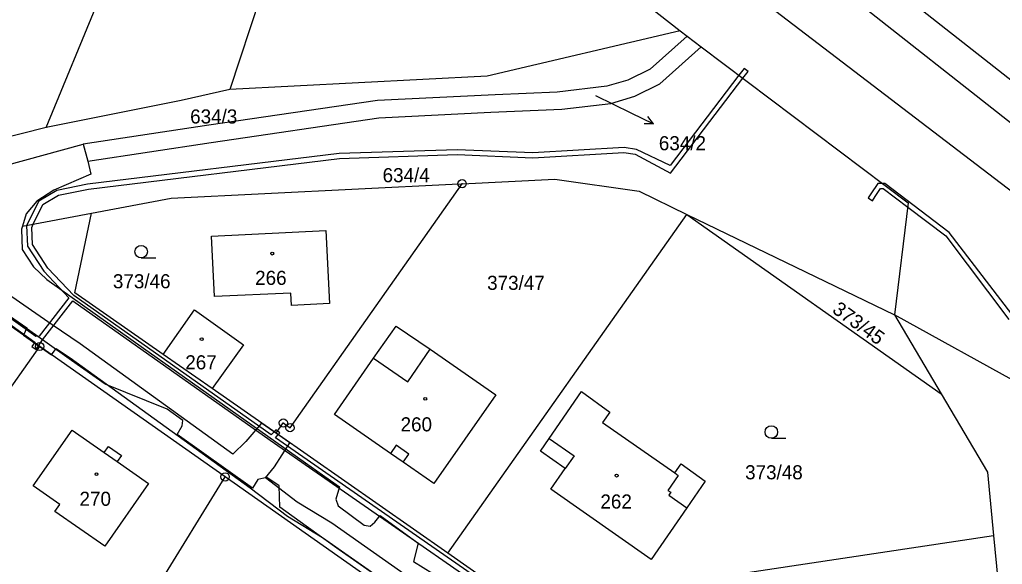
# Model space of a CAD drawing. Extents: x -758582 to -751794, y -998770 to -994350.
# Drawn here: x -754273.4 to -754154.9, y -996821 to -996755.2 of the extents above; entities that cross this region are included whole.
import ezdxf

# ---------------------------------------------------------------- set-up
doc = ezdxf.new("R2010")
doc.units = 0
for name, color, linetype in [('Hranice parcel', 7, 'Continuous'), ('Parcelní čísla', 7, 'Continuous'), ('Pop  PČ popisy', 7, 'Continuous'), ('Poz předměty', 7, 'Continuous'), ('Vnitřní kresba', 7, 'Continuous'), ('Věcná břemena k části', 7, 'Continuous'), ('Značky bodu BP', 7, 'Continuous'), ('Značky budov', 7, 'Continuous'), ('Značky kultur', 7, 'Continuous')]:
    doc.layers.add(name, color=color, linetype=linetype)

msp = doc.modelspace()

# ---------------------------------------------------------------- linework, layer by layer
at = {"layer": 'Hranice parcel'}
for p, q in [((-754222.26, -996734.14), (-754193.74, -996756.58)), ((-754270.21, -996768.25), (-754256.61, -996735.18)), ((-754242.8, -996747.73), (-754248.08, -996763.67)), ((-754192.9, -996757.21), (-754197.34, -996761.21)), ((-754193.74, -996756.58), (-754192.9, -996757.21)), ((-754192.9, -996757.21), (-754191.2, -996758.5)), ((-754196.19, -996762.99), (-754191.2, -996758.5)), ((-754270.21, -996768.25), (-754280.73, -996770.88)), ((-754265.75, -996770.25), (-754265.21, -996772.32)), ((-754273.08, -996780.18), (-754264.75, -996778.6)), ((-754221.77, -996819.64), (-754192.92, -996778.75)), ((-754192.92, -996778.75), (-754167.87, -996790.87)), ((-754192.92, -996778.75), (-754162.23, -996800.41)), ((-754137.82, -996807.49), (-754167.87, -996790.87)), ((-754167.87, -996790.87), (-754162.23, -996800.41)), ((-754287.28, -996817.78), (-754271, -996794.7)), ((-754248.63, -996810.45), (-754271, -996794.7)), ((-754250.18, -996799.79), (-754256.11, -996795.65)), ((-754242.48, -996805.16), (-754250.18, -996799.79)), ((-754221.77, -996819.64), (-754242.48, -996805.16)), ((-754262.93, -996833.65), (-754248.63, -996810.45)), ((-754205.42, -996831.06), (-754221.77, -996819.64))]:
    msp.add_line(p, q, dxfattribs=at)
for points in [[(-754124.33, -996804.88), (-754121.95, -996800.3), (-754279.39, -996679.92)], [(-754193.74, -996756.58), (-754217.01, -996762.05), (-754248.08, -996763.67)], [(-754191.2, -996758.5), (-754166.2, -996777.37), (-754167.87, -996790.87)], [(-754197.34, -996761.21), (-754200.03, -996762.54), (-754202.56, -996763.26), (-754208.56, -996763.97), (-754216.03, -996764.32), (-754230.24, -996764.99), (-754250.59, -996767.98), (-754265.75, -996770.25)], [(-754265.21, -996772.32), (-754250.32, -996770.05), (-754230.08, -996767.07), (-754216.59, -996766.41), (-754207.99, -996766.03), (-754202.11, -996765.37), (-754199.18, -996764.45), (-754196.19, -996762.99)], [(-754248.08, -996763.67), (-754253.94, -996764.98), (-754270.21, -996768.25)], [(-754390.68, -996793.43), (-754373.62, -996800.7), (-754362.25, -996805.3), (-754352.6, -996810.64), (-754349.92, -996810.89), (-754348.35, -996810.38), (-754347.02, -996809.4), (-754337.48, -996801.41), (-754332.2, -996797.5), (-754326.06, -996794.06), (-754295.05, -996778.71), (-754292.53, -996777.67), (-754282.39, -996774.8), (-754265.75, -996770.25)], [(-754265.21, -996772.32), (-754264.83, -996773.89), (-754269.29, -996775.82), (-754271.34, -996777.13), (-754272.62, -996778.66), (-754273.08, -996780.18)], [(-754264.75, -996778.6), (-754255.16, -996776.78), (-754221.24, -996775.1), (-754220.04, -996775.04)], [(-754242.48, -996805.16), (-754241.61, -996803.93), (-754240.8, -996804.51), (-754220.04, -996775.04)], [(-754220.04, -996775.04), (-754208.83, -996774.49), (-754198.68, -996775.96), (-754192.92, -996778.75)], [(-754256.11, -996795.65), (-754266.75, -996788.23), (-754264.75, -996778.6)], [(-754273.08, -996780.18), (-754273.18, -996780.52), (-754273.12, -996783), (-754271.77, -996785.07), (-754270.13, -996786.6), (-754258.47, -996794.89), (-754254.48, -996797.7), (-754238.92, -996808.75), (-754234.84, -996811.66), (-754235.27, -996813.14), (-754234.99, -996813.95), (-754231.86, -996816.27), (-754231.15, -996816.41), (-754230.55, -996815.91), (-754229.94, -996815.11), (-754225.33, -996818.45), (-754225.91, -996820.67), (-754223.58, -996822.12)], [(-754236.03, -996789.5), (-754240.64, -996789.75), (-754240.69, -996788.25), (-754249.93, -996788.68), (-754250.28, -996781.39), (-754236.46, -996780.71), (-754236.03, -996789.5)], [(-754239.7, -996873.76), (-754229.41, -996856.81), (-754217.8, -996837.82), (-754217.03, -996835.51), (-754217.32, -996833.04), (-754218.62, -996830.93), (-754219.67, -996829.87), (-754234.88, -996819.24), (-754238.87, -996816.4), (-754242.05, -996814.12), (-754242.11, -996811.52), (-754243.59, -996810.5), (-754244.68, -996810.77), (-754245.32, -996811.81), (-754254.42, -996805.34), (-754253.82, -996804.28), (-754253.75, -996803.63), (-754255.62, -996802.25), (-754263.11, -996799.25), (-754267.17, -996796.4), (-754276.31, -996789.92), (-754283.3, -996784.79), (-754285.08, -996783.85)], [(-754271, -996794.7), (-754272.96, -996793.32), (-754283.36, -996785.99), (-754288.5, -996784.99)], [(-754256.11, -996795.65), (-754252.32, -996790.29), (-754246.4, -996794.51), (-754250.18, -996799.79)], [(-754227.99, -996792.23), (-754223.88, -996795.04), (-754215.98, -996800.52), (-754223.43, -996811.26), (-754227.16, -996808.68), (-754228.68, -996807.62), (-754235.45, -996802.93), (-754230.72, -996796.11), (-754227.99, -996792.23)], [(-754194.39, -996809.97), (-754193.62, -996808.88), (-754190.73, -996810.98), (-754192.92, -996814.17), (-754197.22, -996820.41), (-754209.34, -996811.92), (-754207.61, -996809.45), (-754210.59, -996807.36), (-754209.52, -996805.8), (-754205.62, -996800.15), (-754202.21, -996802.63), (-754203.08, -996803.88), (-754194.39, -996809.97)], [(-754162.23, -996800.41), (-754156.64, -996809.86), (-754155.91, -996817.51)], [(-754269.16, -996814.61), (-754268.59, -996813.79), (-754271.79, -996811.54), (-754267.07, -996804.81), (-754263.23, -996807.5), (-754262.7, -996806.76), (-754261.14, -996807.85), (-754261.67, -996808.6), (-754257.89, -996811.25), (-754263.16, -996818.8), (-754269.16, -996814.61)], [(-754229.02, -996854.8), (-754218.13, -996836.86), (-754219.28, -996831.12), (-754248.63, -996810.45)], [(-754205.42, -996831.06), (-754201.37, -996824.36), (-754155.91, -996817.51)], [(-754155.91, -996817.51), (-754154.89, -996828.23), (-754158.27, -996838.22), (-754169.58, -996860.32), (-754170.11, -996861.27)]]:
    msp.add_lwpolyline(points, dxfattribs=at)
at = {"layer": 'Pop  PČ popisy'}
for p, q in [((-754203.96, -996764.38), (-754199.66, -996766.5)), ((-754199.66, -996766.5), (-754196.96, -996767.82)), ((-754196.96, -996767.82), (-754198.08, -996767.83)), ((-754196.96, -996767.82), (-754197.64, -996766.93))]:
    msp.add_line(p, q, dxfattribs=at)
at = {"layer": 'Poz předměty'}
for p, q in [((-754151.48, -996764.38), (-754179.51, -996742.33)), ((-754153.65, -996767.84), (-754182.02, -996745.52))]:
    msp.add_line(p, q, dxfattribs=at)
at = {"layer": 'Vnitřní kresba'}
for p, q in [((-754226.6, -996798.96), (-754223.88, -996795.04)), ((-754230.72, -996796.11), (-754226.6, -996798.96)), ((-754228, -996806.63), (-754228.68, -996807.62)), ((-754226.47, -996807.69), (-754228, -996806.63)), ((-754263.23, -996807.5), (-754261.67, -996808.6)), ((-754227.16, -996808.68), (-754226.47, -996807.69))]:
    msp.add_line(p, q, dxfattribs=at)
for points in [[(-754209.52, -996805.8), (-754206.53, -996807.91), (-754207.61, -996809.45)], [(-754194.39, -996809.97), (-754193.95, -996810.28), (-754195.2, -996812.08), (-754194.86, -996812.31), (-754195.09, -996812.64), (-754192.92, -996814.17)]]:
    msp.add_lwpolyline(points, dxfattribs=at)
at = {"layer": 'Věcná břemena k části'}
for points in [[(-754185.53, -996761.49), (-754186.01, -996761.13), (-754186.63, -996761.95), (-754194.94, -996772.84), (-754198.98, -996770.9), (-754200.5, -996770.67), (-754211.51, -996771.3), (-754220.63, -996770.93), (-754234.88, -996771.39), (-754265.23, -996775.09), (-754268.94, -996775.86), (-754271.09, -996777.15), (-754272.58, -996780.09), (-754272.46, -996782.59), (-754270.5, -996785.61), (-754267.47, -996788.81), (-754271.08, -996793.44), (-754271.48, -996793.5), (-754283.28, -996785.04)], [(-754214.72, -996825.1), (-754242.57, -996805.72), (-754242.23, -996805.33), (-754242.03, -996805.11), (-754242.31, -996804.92), (-754242.53, -996804.76), (-754242.73, -996804.99), (-754243.07, -996805.38), (-754266.87, -996788.56), (-754270.02, -996785.23), (-754271.86, -996782.39), (-754271.97, -996780.32), (-754271.78, -996779.93), (-754270.63, -996777.57), (-754268.72, -996776.42), (-754265.13, -996775.69), (-754234.84, -996771.99), (-754220.63, -996771.53), (-754211.51, -996771.9), (-754200.52, -996771.27), (-754199.16, -996771.48), (-754194.9, -996773.78), (-754186.15, -996762.31), (-754185.53, -996761.49)], [(-754153.72, -996790.81), (-754161.26, -996780.92), (-754169.02, -996775.02), (-754169.31, -996775.02), (-754169.89, -996775.02), (-754170.72, -996776.26), (-754171.05, -996776.76), (-754170.54, -996777.1), (-754170.21, -996776.59), (-754169.57, -996775.62), (-754169.22, -996775.62), (-754166.26, -996777.87), (-754161.68, -996781.34), (-754154.06, -996791.43)], [(-754283.58, -996785.56), (-754271.58, -996794.17), (-754271.63, -996794.25), (-754271.14, -996794.6), (-754270.68, -996793.9), (-754267.01, -996789.2), (-754243.19, -996806.03), (-754214.86, -996825.74)], [(-754266.14, -996794.39), (-754269.52, -996792.1), (-754279.8, -996784.96)], [(-754280.96, -996786.66), (-754272.55, -996792.46), (-754272.96, -996793.32), (-754269.57, -996795.71), (-754269.02, -996794.93), (-754267.32, -996796.08), (-754245.6, -996811.76), (-754241.09, -996815.18), (-754236.9, -996817.76), (-754217.79, -996831.19), (-754215.13, -996833.09), (-754220.53, -996841.99), (-754228.01, -996853.13), (-754229.02, -996854.8), (-754233.42, -996862.05), (-754239.97, -996873.62), (-754242.37, -996877.79), (-754242.7, -996878.37), (-754247.05, -996875.69), (-754264, -996866.04), (-754267.53, -996864), (-754282.61, -996855.27)], [(-754217.41, -996828.94), (-754235.77, -996816.04), (-754239.92, -996813.48), (-754243.75, -996810.58), (-754242.66, -996809.23), (-754240.82, -996806.32), (-754244.23, -996803.94), (-754246.13, -996806.16), (-754247.69, -996807.71), (-754266.14, -996794.39)]]:
    msp.add_lwpolyline(points, dxfattribs=at)
msp.add_lwpolyline([(-754271.95, -996794.72), (-754271.45, -996795.06), (-754271.14, -996794.6), (-754271.63, -996794.25)], close=True, dxfattribs=at)
at = {"layer": 'Značky bodu BP'}
for centre, radius in [((-754220.04, -996775.04), 0.5), ((-754220.04, -996775.04), 0.0303), ((-754271, -996794.7), 0.5), ((-754271, -996794.7), 0.0303), ((-754241.61, -996803.93), 0.5), ((-754241.61, -996803.93), 0.0303), ((-754240.8, -996804.51), 0.5), ((-754240.8, -996804.51), 0.0303), ((-754248.63, -996810.45), 0.5), ((-754248.63, -996810.45), 0.0303)]:
    msp.add_circle(centre, radius, dxfattribs=at)
at = {"layer": 'Značky budov'}
for centre in [(-754242.94, -996783.48), (-754251.46, -996793.81), (-754224.48, -996801.02), (-754264.15, -996810.12), (-754201.39, -996810.29)]:
    msp.add_circle(centre, 0.175, dxfattribs=at)
at = {"layer": 'Značky kultur'}
for p, q in [((-754258.76, -996784), (-754257.01, -996784)), ((-754182.72, -996805.78), (-754180.97, -996805.78))]:
    msp.add_line(p, q, dxfattribs=at)
for centre in [(-754258.76, -996783.25), (-754182.72, -996805.03)]:
    msp.add_circle(centre, 0.75, dxfattribs=at)

# ---------------------------------------------------------------- texts
at = {"layer": 'Parcelní čísla'}
for s, p in [('634/3', (-754252.85, -996767.77)), ('634/2', (-754196.3, -996771)), ('634/4', (-754229.63, -996774.86)), ('266', (-754245.01, -996787.26)), ('373/46', (-754262.17, -996787.67)), ('373/47', (-754217.02, -996787.86)), ('267', (-754253.44, -996797.46)), ('260', (-754227.46, -996804.95)), ('373/48', (-754185.89, -996810.74)), ('270', (-754266.2, -996813.94)), ('262', (-754203.35, -996814.27))]:
    msp.add_text(s, height=1.7, dxfattribs=at).set_placement(p)
msp.add_text('373/45', height=1.7, rotation=324, dxfattribs=at).set_placement((-754175.49, -996790.52))

doc.saveas('drawing.dxf')
